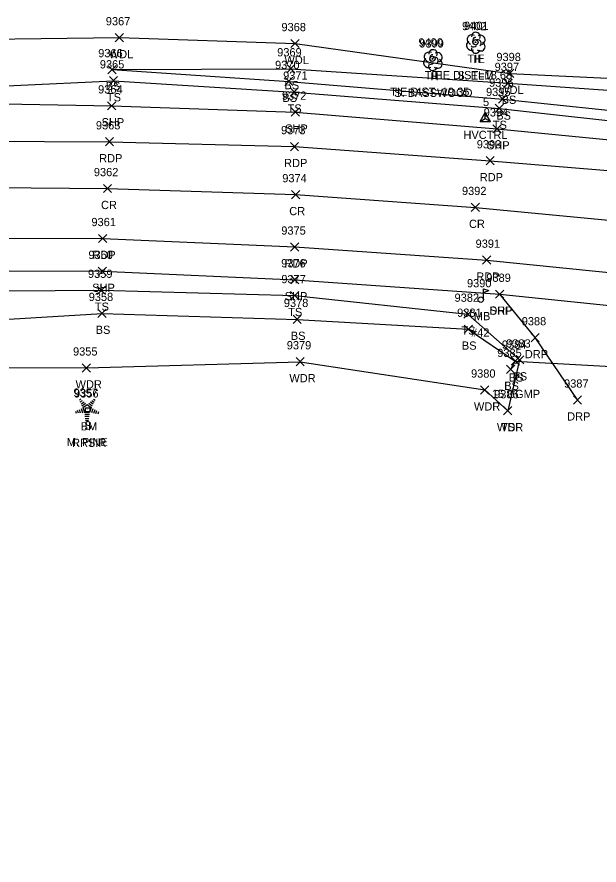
# Model space of a CAD drawing. Extents: x 1611797 to 1633212, y 298978 to 305475.
# Drawn here: x 1629702.7 to 1629844.1, y 304853.2 to 305059.4 of the extents above; entities that cross this region are included whole.
import ezdxf

# ---------------------------------------------------------------- set-up
doc = ezdxf.new("R2010")
doc.units = 0
for name, color, linetype in [('C_A', 7, 'Continuous'), ('C_C', 7, 'Continuous'), ('C_I', 7, 'Continuous'), ('CBP', 7, 'Continuous'), ('CPBM', 7, 'Continuous'), ('CPSM', 7, 'Continuous'), ('D_A', 7, 'Continuous'), ('D_I', 7, 'Continuous'), ('D_TIC', 7, 'Continuous'), ('DCP', 7, 'Continuous'), ('L_A', 7, 'Continuous'), ('L_C', 7, 'Continuous'), ('L_I', 7, 'Continuous'), ('L_TIC', 7, 'Continuous'), ('LAWA', 7, 'Continuous'), ('LELB', 7, 'Continuous'), ('LMB', 7, 'Continuous'), ('LTC', 7, 'Continuous'), ('LTD', 7, 'Continuous'), ('P_A', 7, 'Continuous'), ('P_I', 7, 'Continuous'), ('P_TIC', 7, 'Continuous'), ('PET', 7, 'Continuous'), ('PRC', 7, 'Continuous'), ('PSP', 7, 'Continuous'), ('R_A', 7, 'Continuous'), ('R_I', 7, 'Continuous'), ('R_TIC', 7, 'Continuous'), ('RDP', 7, 'Continuous')]:
    doc.layers.add(name, color=color, linetype=linetype)

msp = doc.modelspace()

# ---------------------------------------------------------------- linework, layer by layer
at = {"layer": 'CBP'}
for centre, radius in [((1629814.11, 305053.24), 0.625), ((1629814.11, 305053.24), 0.0833), ((1629803.69, 305049.2), 0.625), ((1629803.69, 305049.2), 0.0833)]:
    msp.add_circle(centre, radius, dxfattribs=at)
at = {"layer": 'CPBM'}
for p, q in [((1629719.39, 304963.37), (1629719.39, 304964.37)), ((1629719.39, 304964.37), (1629720.39, 304964.37)), ((1629720.39, 304963.37), (1629719.39, 304963.37)), ((1629719.89, 304963.87), (1629719.89, 304963.87)), ((1629719.89, 304963.87), (1629719.89, 304963.87)), ((1629720.39, 304964.37), (1629720.39, 304963.37))]:
    msp.add_line(p, q, dxfattribs=at)
at = {"layer": 'CPSM'}
for p, q in [((1629815.26, 305033.99), (1629816.51, 305036.16)), ((1629815.26, 305033.99), (1629816.51, 305034.71)), ((1629817.76, 305033.99), (1629816.51, 305036.16)), ((1629816.51, 305034.71), (1629816.51, 305036.16)), ((1629816.51, 305034.71), (1629816.51, 305034.71)), ((1629816.51, 305034.71), (1629817.76, 305033.99)), ((1629815.26, 305033.99), (1629817.76, 305033.99))]:
    msp.add_line(p, q, dxfattribs=at)
at = {"layer": 'D_TIC'}
for points in [[(1629822.8, 304974.74), (1629824.8, 304976.74)], [(1629824.8, 304974.74), (1629822.8, 304976.74)]]:
    msp.add_lwpolyline(points, dxfattribs=at)
at = {"layer": 'DCP'}
msp.add_lwpolyline([(1629823.8, 304975.74), (1629860.37, 304973.69)], dxfattribs=at)
at = {"layer": 'L_TIC'}
for points in [[(1629726.6, 305053.34), (1629728.6, 305055.34)], [(1629728.6, 305053.34), (1629726.6, 305055.34)], [(1629769.28, 305051.91), (1629771.28, 305053.91)], [(1629771.28, 305051.91), (1629769.28, 305053.91)], [(1629724.81, 305045.58), (1629726.81, 305047.58)], [(1629726.81, 305045.58), (1629724.81, 305047.58)], [(1629724.81, 305045.58), (1629726.81, 305047.58)], [(1629726.81, 305045.58), (1629724.81, 305047.58)], [(1629768.26, 305045.79), (1629770.26, 305047.79)], [(1629770.26, 305045.79), (1629768.26, 305047.79)], [(1629821.46, 305044.65), (1629823.46, 305046.65)], [(1629823.46, 305044.65), (1629821.46, 305046.65)], [(1629725.15, 305042.86), (1629727.15, 305044.86)], [(1629727.15, 305042.86), (1629725.15, 305044.86)], [(1629767.76, 305042.72), (1629769.76, 305044.72)], [(1629769.76, 305042.72), (1629767.76, 305044.72)], [(1629821.03, 305042.25), (1629823.03, 305044.25)], [(1629823.03, 305042.25), (1629821.03, 305044.25)], [(1629769.06, 305040.12), (1629771.06, 305042.12)], [(1629771.06, 305040.12), (1629769.06, 305042.12)], [(1629819.74, 305038.41), (1629821.74, 305040.41)], [(1629821.74, 305038.41), (1629819.74, 305040.41)], [(1629818.94, 305036.15), (1629820.94, 305038.15)], [(1629820.94, 305036.15), (1629818.94, 305038.15)], [(1629722.22, 304991.95), (1629724.22, 304993.95)], [(1629724.22, 304991.95), (1629722.22, 304993.95)], [(1629769.2, 304990.66), (1629771.2, 304992.66)], [(1629771.2, 304990.66), (1629769.2, 304992.66)], [(1629722.39, 304986.33), (1629724.39, 304988.33)], [(1629724.39, 304986.33), (1629722.39, 304988.33)], [(1629811.3, 304986.14), (1629813.3, 304988.14)], [(1629813.3, 304986.14), (1629811.3, 304988.14)], [(1629769.8, 304984.87), (1629771.8, 304986.87)], [(1629771.8, 304984.87), (1629769.8, 304986.87)], [(1629811.37, 304982.49), (1629813.37, 304984.49)], [(1629813.37, 304982.49), (1629811.37, 304984.49)], [(1629823.84, 304975.02), (1629825.84, 304977.02)], [(1629825.84, 304975.02), (1629823.84, 304977.02)], [(1629718.58, 304973.07), (1629720.58, 304975.07)], [(1629720.58, 304973.07), (1629718.58, 304975.07)], [(1629770.53, 304974.58), (1629772.53, 304976.58)], [(1629772.53, 304974.58), (1629770.53, 304976.58)], [(1629822.8, 304974.74), (1629824.8, 304976.74)], [(1629824.8, 304974.74), (1629822.8, 304976.74)], [(1629821.66, 304972.71), (1629823.66, 304974.71)], [(1629823.66, 304972.71), (1629821.66, 304974.71)], [(1629815.38, 304967.71), (1629817.38, 304969.71)], [(1629817.38, 304967.71), (1629815.38, 304969.71)], [(1629820.96, 304962.67), (1629822.96, 304964.67)], [(1629822.96, 304962.67), (1629820.96, 304964.67)], [(1629820.96, 304962.67), (1629822.96, 304964.67)], [(1629822.96, 304962.67), (1629820.96, 304964.67)]]:
    msp.add_lwpolyline(points, dxfattribs=at)
at = {"layer": 'LAWA'}
for points in [[(1629550.24, 305049.13), (1629576.62, 305047.31), (1629628.84, 305050.03), (1629676.71, 305053.77), (1629727.6, 305054.34), (1629770.28, 305052.91), (1629822.46, 305045.65), (1629858.18, 305043.9), (1629910.84, 305037.45), (1629946.04, 305032.42), (1629959.12, 305032.97)], [(1629629.09, 304980.79), (1629678.59, 304974.27), (1629719.58, 304974.07), (1629771.53, 304975.58), (1629816.38, 304968.71), (1629821.96, 304963.67)]]:
    msp.add_lwpolyline(points, dxfattribs=at)
at = {"layer": 'LELB'}
for points in [[(1629725.81, 305046.58), (1629769.26, 305046.79), (1629822.03, 305043.25), (1629857.82, 305040.74), (1629910.41, 305031.61), (1629945.91, 305029.14), (1629958.74, 305030.09), (1629965.63, 305032.15), (1629964.52, 305029.95)], [(1629725.81, 305046.58), (1629768.76, 305043.72), (1629820.74, 305039.41), (1629857.93, 305035.51), (1629910.38, 305029.34), (1629946.22, 305024.38), (1629961.04, 305024.78), (1629962.25, 305027), (1629964.52, 305029.95)], [(1629553.75, 305035.6), (1629575.58, 305038.91), (1629629.42, 305041.15), (1629677.66, 305041.59), (1629726.15, 305043.86), (1629770.06, 305041.12), (1629819.94, 305037.15), (1629858.64, 305032.81), (1629910.2, 305026.19), (1629946.03, 305020.24), (1629959.61, 305020.52), (1629964.24, 305026.06), (1629969.87, 305029.44)], [(1629570.13, 304977.79), (1629573.44, 304990.04), (1629578.79, 304991.35), (1629632.55, 304992.44), (1629678.11, 304992.66), (1629723.22, 304992.95), (1629770.2, 304991.66), (1629812.3, 304987.14), (1629824.84, 304976.02), (1629821.96, 304963.67)], [(1629629.09, 304980.79), (1629677.96, 304984.57), (1629723.39, 304987.33), (1629770.8, 304985.87), (1629812.37, 304983.49), (1629823.8, 304975.74), (1629822.66, 304973.71)]]:
    msp.add_lwpolyline(points, dxfattribs=at)
at = {"layer": 'LMB'}
for p, q in [((1629816.05, 304993.26), (1629817.35, 304992.88)), ((1629816.06, 304990.67), (1629816.06, 304993.26)), ((1629816.06, 304992.36), (1629817.34, 304992.87)), ((1629815.4, 304990.66), (1629815.4, 304990.66))]:
    msp.add_line(p, q, dxfattribs=at)
msp.add_circle((1629815.4, 304990.66), 0.656, dxfattribs=at)
at = {"layer": 'LTC'}
for p, q in [((1629717.87, 304966.26), (1629718.23, 304966.52)), ((1629718.08, 304965.8), (1629718.61, 304966.18)), ((1629718.29, 304965.33), (1629718.99, 304965.84)), ((1629718.5, 304964.87), (1629719.38, 304965.51)), ((1629718.72, 304964.41), (1629719.74, 304965.15)), ((1629719.74, 304965.15), (1629720.73, 304964.42)), ((1629720.16, 304965.46), (1629720.97, 304964.87)), ((1629720.53, 304965.81), (1629721.21, 304965.31)), ((1629720.9, 304966.16), (1629721.45, 304965.76)), ((1629721.27, 304966.51), (1629721.69, 304966.2)), ((1629716.9, 304963.54), (1629717.06, 304963.08)), ((1629717.36, 304963.76), (1629717.57, 304963.11)), ((1629717.81, 304963.98), (1629718.09, 304963.14)), ((1629718.27, 304964.19), (1629718.6, 304963.17)), ((1629718.72, 304964.41), (1629719.11, 304963.22)), ((1629720.34, 304963.22), (1629719.11, 304963.22)), ((1629720.3, 304962.72), (1629719.16, 304962.72)), ((1629720.73, 304964.42), (1629720.34, 304963.22)), ((1629721.17, 304964.15), (1629720.83, 304963.11)), ((1629721.62, 304963.9), (1629721.33, 304963.02)), ((1629722.06, 304963.65), (1629721.82, 304962.92)), ((1629722.5, 304963.4), (1629722.32, 304962.83)), ((1629720.22, 304962.22), (1629719.23, 304962.22)), ((1629720.14, 304961.72), (1629719.3, 304961.72)), ((1629720.05, 304961.22), (1629719.38, 304961.22))]:
    msp.add_line(p, q, dxfattribs=at)
at = {"layer": 'LTD'}
for p, q in [((1629814.18, 305053.15), (1629814.18, 305053.15)), ((1629814.18, 305053.15), (1629814.18, 305053.15)), ((1629803.75, 305048.94), (1629803.75, 305048.94)), ((1629803.75, 305048.94), (1629803.75, 305048.94))]:
    msp.add_line(p, q, dxfattribs=at)
for centre in [(1629814.22, 305054.59), (1629803.8, 305050.37)]:
    msp.add_arc(centre, 1.05, 335.5272, 180.9563, dxfattribs=at)
for centre, major_axis, ratio, start_param, end_param in [((1629813.09, 305052.44), (0.58, -1.04), 0.959034, 3.141593, 6.283185), ((1629813.39, 305053.82), (1.21, -0.51), 0.895232, 1.570796, 4.712389), ((1629813.97, 305053.61), (-0.208, -0.792), 0.645439, 3.141593, 6.283185), ((1629814.68, 305052.99), (-0.5, 0.667), 0.989748, 3.141593, 6.283185), ((1629815.18, 305052.32), (-1.09, 0.79), 0.841452, 1.570796, 4.712389), ((1629815.22, 305053.74), (-1.14, -0.48), 0.949671, 1.570796, 4.712389), ((1629814.18, 305051.65), (0.26, 1.06), 0.942809, 1.570796, 4.712389), ((1629813.72, 305052.4), (-0.625, -0.083), 0.423636, 0, 3.141593), ((1629802.67, 305048.23), (0.58, -1.04), 0.959034, 3.141593, 6.283185), ((1629802.96, 305049.61), (1.21, -0.51), 0.895232, 1.570796, 4.712389), ((1629803.54, 305049.4), (-0.208, -0.792), 0.645439, 3.141593, 6.283185), ((1629804.25, 305048.77), (-0.5, 0.667), 0.989748, 3.141593, 6.283185), ((1629804.75, 305048.11), (-1.09, 0.79), 0.841452, 1.570796, 4.712389), ((1629804.79, 305049.52), (-1.14, -0.48), 0.949671, 1.570796, 4.712389), ((1629803.75, 305047.44), (0.26, 1.06), 0.942809, 1.570796, 4.712389), ((1629803.29, 305048.19), (-0.625, -0.083), 0.423636, 0, 3.141593)]:
    msp.add_ellipse(centre, major_axis=major_axis, ratio=ratio, start_param=start_param, end_param=end_param, dxfattribs=at)
at = {"layer": 'P_TIC'}
for points in [[(1629724.72, 305036.78), (1629726.72, 305038.78)], [(1629726.72, 305036.78), (1629724.72, 305038.78)], [(1629769.34, 305035.25), (1629771.34, 305037.25)], [(1629771.34, 305035.25), (1629769.34, 305037.25)], [(1629818.37, 305031.18), (1629820.37, 305033.18)], [(1629820.37, 305031.18), (1629818.37, 305033.18)], [(1629724.19, 305028.04), (1629726.19, 305030.04)], [(1629726.19, 305028.04), (1629724.19, 305030.04)], [(1629769.13, 305026.87), (1629771.13, 305028.87)], [(1629771.13, 305026.87), (1629769.13, 305028.87)], [(1629816.69, 305023.43), (1629818.69, 305025.43)], [(1629818.69, 305023.43), (1629816.69, 305025.43)], [(1629723.7, 305016.67), (1629725.7, 305018.67)], [(1629725.7, 305016.67), (1629723.7, 305018.67)], [(1629769.42, 305015.19), (1629771.42, 305017.19)], [(1629771.42, 305015.19), (1629769.42, 305017.19)], [(1629813.1, 305012.09), (1629815.1, 305014.09)], [(1629815.1, 305012.09), (1629813.1, 305014.09)], [(1629722.53, 305004.53), (1629724.53, 305006.53)], [(1629724.53, 305004.53), (1629722.53, 305006.53)], [(1629769.19, 305002.46), (1629771.19, 305004.46)], [(1629771.19, 305002.46), (1629769.19, 305004.46)], [(1629815.84, 304999.27), (1629817.84, 305001.27)], [(1629817.84, 304999.27), (1629815.84, 305001.27)], [(1629722.46, 304996.55), (1629724.46, 304998.55)], [(1629724.46, 304996.55), (1629722.46, 304998.55)], [(1629769.23, 304994.51), (1629771.23, 304996.51)], [(1629771.23, 304994.51), (1629769.23, 304996.51)], [(1629819.02, 304990.99), (1629821.02, 304992.99)], [(1629821.02, 304990.99), (1629819.02, 304992.99)]]:
    msp.add_lwpolyline(points, dxfattribs=at)
at = {"layer": 'PET'}
for points in [[(1629549.49, 305022.22), (1629575.19, 305024.39), (1629630.53, 305028.09), (1629677.81, 305029.24), (1629725.19, 305029.04), (1629770.13, 305027.87), (1629817.69, 305024.43), (1629858.22, 305021.1), (1629908.77, 305014.4), (1629945.05, 305008.5), (1629966.94, 305004.29), (1629986.18, 304999.78), (1630025.71, 304990.52), (1630064.97, 304980.65), (1630108.11, 304968.08), (1630149.77, 304955.53), (1630190.34, 304942.78), (1630239.08, 304927.09), (1630283.33, 304912.15), (1630334.41, 304894.11)], [(1629534.89, 304997.15), (1629577.51, 305001.13), (1629632.02, 305004.5), (1629677.91, 305005.63), (1629723.53, 305005.53), (1629770.19, 305003.46), (1629816.84, 305000.27), (1629862.65, 304995.62), (1629904.32, 304989.75), (1629942.92, 304983.53), (1629982.8, 304975.07), (1630021.06, 304966.34), (1630058.52, 304956.22), (1630103.69, 304943.34), (1630141.92, 304931.54), (1630182.98, 304918.31), (1630228.84, 304903.21), (1630278.75, 304886.12), (1630317.72, 304873.32), (1630351.15, 304861.62)]]:
    msp.add_lwpolyline(points, dxfattribs=at)
at = {"layer": 'PRC'}
msp.add_lwpolyline([(1629542.09, 305009.99), (1629576.98, 305013.22), (1629631.17, 305016.69), (1629678.31, 305018.09), (1629724.7, 305017.67), (1629770.42, 305016.19), (1629814.1, 305013.09), (1629859.26, 305008.74), (1629906.03, 305002.59), (1629943.27, 304996.25), (1629985.6, 304987.52), (1630024.06, 304978.46), (1630061.41, 304968.69), (1630105.82, 304955.63), (1630145.7, 304943.67), (1630186.73, 304930.61), (1630234.03, 304914.75), (1630282.59, 304898.47), (1630321.4, 304885.46), (1630355.52, 304873.48)], dxfattribs=at)
at = {"layer": 'PSP'}
for points in [[(1629551.75, 305031.15), (1629575.93, 305033.54), (1629630.05, 305037.22), (1629677.55, 305038.63), (1629725.72, 305037.78), (1629770.34, 305036.25), (1629819.37, 305032.18), (1629858.33, 305028.33), (1629910.05, 305021.73), (1629945.56, 305016.2), (1629960.64, 305013.11), (1629989.39, 305007.44), (1630026.67, 304998.64), (1630066.75, 304988.42), (1630109.99, 304976.31), (1630152.51, 304963.74), (1630193.13, 304950.95), (1630241.88, 304935.09), (1630286.82, 304919.81), (1630336.82, 304903.26)], [(1629543.35, 304989.6), (1629574.61, 304992), (1629632.74, 304996.27), (1629678.04, 304997.71), (1629723.46, 304997.55), (1629770.23, 304995.51), (1629820.02, 304991.99), (1629861.58, 304987.66), (1629902.63, 304981.91), (1629941.86, 304975.32), (1629980.72, 304967.29), (1630019.33, 304958.33), (1630056.19, 304948.48), (1630102.25, 304935.64), (1630139.4, 304924.81), (1630181.45, 304911.28), (1630225.66, 304895.89), (1630254.45, 304885.95), (1630294.41, 304871.44), (1630314.76, 304864.82), (1630347.57, 304853.23)]]:
    msp.add_lwpolyline(points, dxfattribs=at)
at = {"layer": 'R_TIC'}
for points in [[(1629819.02, 304990.99), (1629821.02, 304992.99)], [(1629821.02, 304990.99), (1629819.02, 304992.99)], [(1629827.62, 304980.42), (1629829.62, 304982.42)], [(1629829.62, 304980.42), (1629827.62, 304982.42)], [(1629837.91, 304965.28), (1629839.91, 304967.28)], [(1629839.91, 304965.28), (1629837.91, 304967.28)]]:
    msp.add_lwpolyline(points, dxfattribs=at)
at = {"layer": 'RDP'}
msp.add_lwpolyline([(1629838.91, 304966.28), (1629828.62, 304981.42), (1629820.02, 304991.99)], dxfattribs=at)

# ---------------------------------------------------------------- texts
at = {"layer": 'C_A'}
for s, p in [('TIE', (1629812.19, 305048.24)), ('TIE', (1629801.77, 305044.2)), ('HVCTRL', (1629811.2, 305029.71)), ('BM', (1629718.2, 304958.87))]:
    msp.add_text(s, height=2, dxfattribs=at).set_placement(p)
at = {"layer": 'C_C'}
for s, p in [('TIE DIST=18.68', (1629803.77, 305044.24)), ('TIE DIST=19.35', (1629793.39, 305040.2)), ('RRSIR', (1629716.1, 304954.87))]:
    msp.add_text(s, height=2, dxfattribs=at).set_placement(p)
at = {"layer": 'C_I'}
for s, p in [('9401', (1629811.34, 305056.24)), ('9400', (1629800.27, 305052.2)), ('5', (1629815.94, 305037.71)), ('9356', (1629716.57, 304966.87))]:
    msp.add_text(s, height=2, dxfattribs=at).set_placement(p)
at = {"layer": 'D_A'}
msp.add_text('P', height=2, dxfattribs=at).set_placement((1629823.18, 304970.74))
at = {"layer": 'D_I'}
msp.add_text('9384', height=2, dxfattribs=at).set_placement((1629820.54, 304978.74))
at = {"layer": 'L_A'}
for s, p in [('WDL', (1629725.01, 305049.34)), ('WDL', (1629767.69, 305047.91)), ('H', (1629813.61, 305048.15)), ('H', (1629803.19, 305043.94)), ('BS', (1629724.25, 305041.58)), ('BS', (1629724.25, 305041.58)), ('BS', (1629767.7, 305041.79)), ('TS', (1629724.56, 305038.86)), ('WDL', (1629819.88, 305040.65)), ('BS', (1629767.2, 305038.72)), ('BS', (1629820.47, 305038.25)), ('TS', (1629768.47, 305036.12)), ('BS', (1629819.18, 305034.41)), ('TS', (1629818.35, 305032.15)), ('TS', (1629721.63, 304987.95)), ('TS', (1629768.61, 304986.66)), ('MB', (1629813.71, 304985.66)), ('BS', (1629721.83, 304982.33)), ('TS', (1629810.71, 304982.14)), ('BS', (1629769.25, 304980.87)), ('BS', (1629810.81, 304978.49)), ('BS', (1629822.24, 304970.74)), ('TS', (1629823.25, 304971.02)), ('WDR', (1629716.94, 304969.07)), ('WDR', (1629768.89, 304970.58)), ('BS', (1629821.11, 304968.71)), ('WDR', (1629813.74, 304963.71)), ('S', (1629719.06, 304959.06)), ('WDR', (1629819.33, 304958.67)), ('TS', (1629820.37, 304958.67))]:
    msp.add_text(s, height=2, dxfattribs=at).set_placement(p)
at = {"layer": 'L_C'}
for s, p in [('S. ELM', (1629809.72, 305044.15)), ('S. BASSWOOD', (1629794.37, 305039.94)), ('#42', (1629813.04, 304981.66)), ('15 CGMP', (1629818.09, 304966.74)), ('M. PINE', (1629714.79, 304955.06))]:
    msp.add_text(s, height=2, dxfattribs=at).set_placement(p)
at = {"layer": 'L_I'}
for s, p in [('9367', (1629724.29, 305057.34)), ('9368', (1629766.97, 305055.91)), ('9402', (1629810.84, 305056.15)), ('9399', (1629800.48, 305051.94)), ('9366', (1629722.44, 305049.58)), ('9366', (1629722.44, 305049.58)), ('9369', (1629765.94, 305049.79)), ('9398', (1629819.2, 305048.65)), ('9365', (1629722.84, 305046.86)), ('9370', (1629765.41, 305046.72)), ('9397', (1629818.77, 305046.25)), ('9371', (1629767.37, 305044.12)), ('9396', (1629817.43, 305042.41)), ('9395', (1629816.68, 305040.15)), ('9359', (1629719.95, 304995.95)), ('9377', (1629766.94, 304994.66)), ('9390', (1629812.06, 304993.66)), ('9358', (1629720.13, 304990.33)), ('9382', (1629809.04, 304990.14)), ('9378', (1629767.55, 304988.87)), ('9381', (1629809.67, 304986.49)), ('9383', (1629821.58, 304979.02)), ('9355', (1629716.32, 304977.07)), ('9379', (1629768.26, 304978.58)), ('9384', (1629820.54, 304978.74)), ('9385', (1629819.41, 304976.71)), ('9380', (1629813.04, 304971.71)), ('9357', (1629716.42, 304967.06)), ('9386', (1629818.65, 304966.67)), ('9386', (1629818.65, 304966.67))]:
    msp.add_text(s, height=2, dxfattribs=at).set_placement(p)
at = {"layer": 'LTC'}
msp.add_text('.', height=1.04, rotation=270, dxfattribs=at).set_placement((1629719.62, 304964.16))
at = {"layer": 'P_A'}
for s, p in [('SHP', (1629723.26, 305032.78)), ('SHP', (1629767.87, 305031.25)), ('SHP', (1629816.91, 305027.18)), ('RDP', (1629722.67, 305024.04)), ('RDP', (1629767.61, 305022.87)), ('RDP', (1629815.17, 305019.43)), ('CR', (1629723.13, 305012.67)), ('CR', (1629768.86, 305011.19)), ('CR', (1629812.54, 305008.09)), ('RDP', (1629721.02, 305000.53)), ('RDP', (1629767.68, 304998.46)), ('RDP', (1629814.33, 304995.27)), ('SHP', (1629720.99, 304992.55)), ('SHP', (1629767.76, 304990.51)), ('SHP', (1629817.56, 304986.99))]:
    msp.add_text(s, height=2, dxfattribs=at).set_placement(p)
at = {"layer": 'P_I'}
for s, p in [('9364', (1629722.41, 305040.78)), ('9372', (1629767.08, 305039.25)), ('9394', (1629816.11, 305035.18)), ('9363', (1629721.88, 305032.04)), ('9373', (1629766.87, 305030.87)), ('9393', (1629814.43, 305027.43)), ('9362', (1629721.39, 305020.67)), ('9374', (1629767.17, 305019.19)), ('9392', (1629810.84, 305016.09)), ('9361', (1629720.79, 305008.53)), ('9375', (1629766.93, 305006.46)), ('9391', (1629814.15, 305003.27)), ('9360', (1629720.06, 305000.55)), ('9376', (1629766.91, 304998.51)), ('9389', (1629816.75, 304994.99))]:
    msp.add_text(s, height=2, dxfattribs=at).set_placement(p)
at = {"layer": 'R_A'}
for p in [(1629817.51, 304986.99), (1629826.11, 304976.42), (1629836.4, 304961.28)]:
    msp.add_text('DRP', height=2, dxfattribs=at).set_placement(p)
at = {"layer": 'R_I'}
for s, p in [('9389', (1629816.75, 304994.99)), ('9388', (1629825.36, 304984.42)), ('9387', (1629835.65, 304969.28))]:
    msp.add_text(s, height=2, dxfattribs=at).set_placement(p)

doc.saveas('drawing.dxf')
